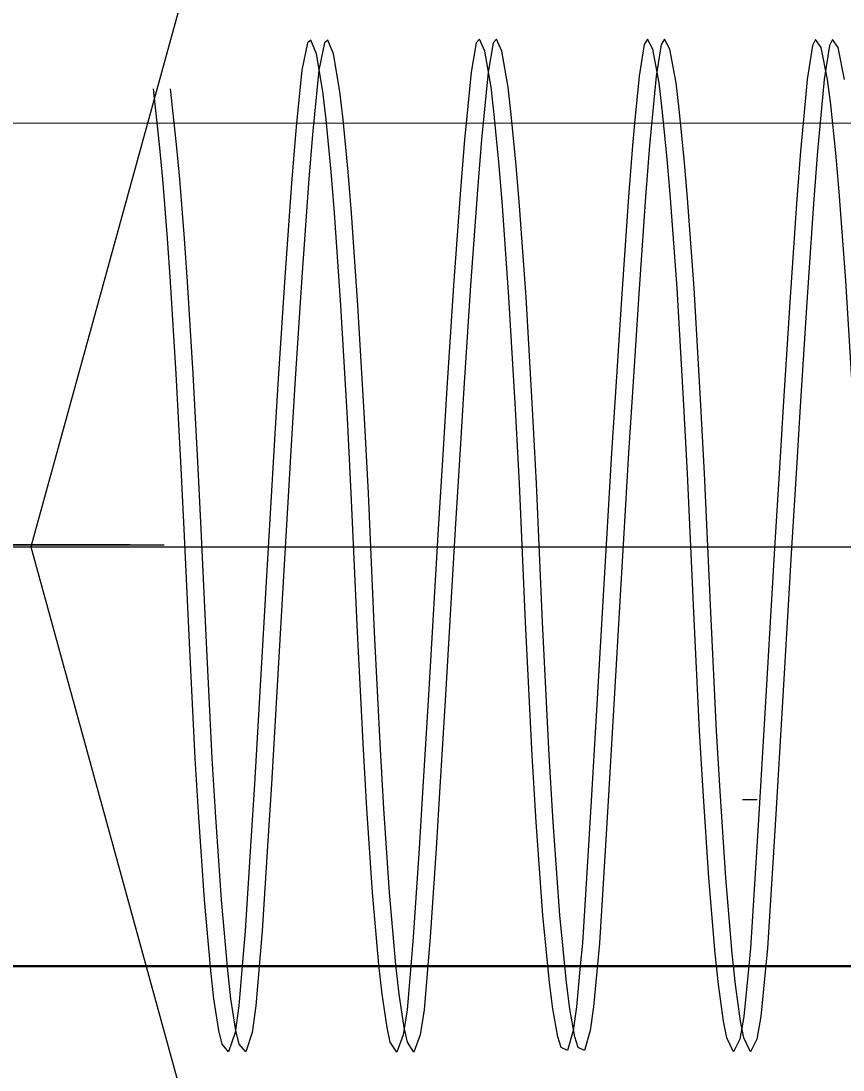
# Model space of a CAD drawing. Extents: x 1312564.2 to 1312581.5, y 1207298.4 to 1207352.6.
# Drawn here: x 1312566.69842 to 1312566.71427, y 1207331.63317 to 1207331.65339 of the extents above; entities that cross this region are included whole.
import ezdxf

# ---------------------------------------------------------------- set-up
doc = ezdxf.new("R2010")
doc.units = 0
for name, color, linetype in [('Level 15', 7, 'Continuous'), ('Level 22', 7, 'Continuous'), ('Level 3', 7, 'Continuous'), ('Level 62', 7, 'Continuous')]:
    doc.layers.add(name, color=color, linetype=linetype)

msp = doc.modelspace()

# ---------------------------------------------------------------- linework, layer by layer
at = {"layer": 'Level 15'}
msp.add_line((1312568.273895, 1207331.643248), (1312566.522861, 1207331.643248), dxfattribs=at)
at = {"layer": 'Level 22'}
for p, q in [((1312566.72223, 1207331.651416), (1312566.661464, 1207331.651419)), ((1312566.700522, 1207331.643293), (1312566.677602, 1207331.643293)), ((1312566.677682, 1207331.643293), (1312566.701177, 1207331.643293)), ((1312566.713425, 1207331.635157), (1312566.671888, 1207331.635154)), ((1312566.722229, 1207331.635157), (1312566.713425, 1207331.635157))]:
    msp.add_line(p, q, dxfattribs=at)
msp.add_lwpolyline([(1312566.722229, 1207331.635178), (1312566.661463, 1207331.635181), (1312566.6577, 1207331.635198), (1312566.6577, 1207331.635198)], dxfattribs=at)
at = {"layer": 'Level 3'}
for p, q in [((1312566.952482, 1207332.566187), (1312566.698607, 1207331.643253)), ((1312566.698607, 1207331.643253), (1312566.952654, 1207330.720064))]:
    msp.add_line(p, q, dxfattribs=at)
msp.add_lwpolyline([(1312566.71233, 1207331.638384), (1312566.712608, 1207331.638384), (1312566.71261, 1207331.638384)], dxfattribs=at)
at = {"layer": 'Level 62'}
for points in [[(1312566.714293, 1207331.652263), (1312566.714172, 1207331.652879), (1312566.714065, 1207331.653035), (1312566.714003, 1207331.652916), (1312566.713901, 1207331.652264), (1312566.713773, 1207331.650878), (1312566.713697, 1207331.64987), (1312566.713566, 1207331.647969), (1312566.713438, 1207331.645959), (1312566.713372, 1207331.644881), (1312566.713273, 1207331.643228), (1312566.713209, 1207331.642132), (1312566.713086, 1207331.640047), (1312566.712977, 1207331.638207), (1312566.712914, 1207331.637157), (1312566.712807, 1207331.635517), (1312566.712681, 1207331.6342), (1312566.712606, 1207331.633764), (1312566.71248, 1207331.633517), (1312566.712356, 1207331.633791), (1312566.712291, 1207331.634112), (1312566.712194, 1207331.634815), (1312566.71213, 1207331.635416), (1312566.712008, 1207331.636871), (1312566.711896, 1207331.638544), (1312566.711829, 1207331.639709), (1312566.711714, 1207331.641997), (1312566.711593, 1207331.644669), (1312566.711519, 1207331.646102), (1312566.711393, 1207331.648239), (1312566.711269, 1207331.649974), (1312566.711205, 1207331.650734), (1312566.711109, 1207331.651693), (1312566.711047, 1207331.652196), (1312566.710928, 1207331.652846), (1312566.710823, 1207331.653037), (1312566.710762, 1207331.652939), (1312566.710661, 1207331.652323), (1312566.710533, 1207331.650988), (1312566.710456, 1207331.650002), (1312566.710326, 1207331.64813), (1312566.710198, 1207331.646137), (1312566.710132, 1207331.645063), (1312566.710033, 1207331.643411), (1312566.709969, 1207331.642313), (1312566.709846, 1207331.640215), (1312566.709737, 1207331.638356), (1312566.709673, 1207331.63729), (1312566.709567, 1207331.635615), (1312566.709456, 1207331.634387), (1312566.709391, 1207331.633933), (1312566.709281, 1207331.633547), (1312566.709158, 1207331.6336), (1312566.709094, 1207331.633808), (1312566.708996, 1207331.634349), (1312566.708931, 1207331.634854), (1312566.708805, 1207331.636155), (1312566.708676, 1207331.637946), (1312566.708601, 1207331.639236), (1312566.708474, 1207331.641802), (1312566.708353, 1207331.644474), (1312566.708279, 1207331.645913), (1312566.708153, 1207331.648068), (1312566.708029, 1207331.649829), (1312566.707965, 1207331.650604), (1312566.707869, 1207331.65159), (1312566.707807, 1207331.652112), (1312566.707688, 1207331.652805), (1312566.707583, 1207331.653038), (1312566.707522, 1207331.652967), (1312566.707421, 1207331.652401), (1312566.707293, 1207331.651103), (1312566.707216, 1207331.650136), (1312566.707085, 1207331.648288), (1312566.706956, 1207331.646312), (1312566.706889, 1207331.645244), (1312566.706789, 1207331.643596), (1312566.706723, 1207331.642498), (1312566.706598, 1207331.640394), (1312566.706485, 1207331.63852), (1312566.706419, 1207331.637441), (1312566.706307, 1207331.635732), (1312566.706187, 1207331.634332), (1312566.706113, 1207331.633845), (1312566.705988, 1207331.633514), (1312566.705865, 1207331.633706), (1312566.705801, 1207331.633987), (1312566.705705, 1207331.634632), (1312566.705641, 1207331.635197), (1312566.70552, 1207331.636588), (1312566.70541, 1207331.63821), (1312566.705345, 1207331.63935), (1312566.705234, 1207331.641607), (1312566.705113, 1207331.644285), (1312566.705038, 1207331.645732), (1312566.704912, 1207331.647906), (1312566.704787, 1207331.649692), (1312566.704722, 1207331.650482), (1312566.704625, 1207331.651491), (1312566.704561, 1207331.65203), (1312566.70444, 1207331.652756), (1312566.704331, 1207331.653022), (1312566.704267, 1207331.652971), (1312566.704161, 1207331.65244), (1312566.704034, 1207331.651204), (1312566.703959, 1207331.650264), (1312566.70383, 1207331.64845), (1312566.703704, 1207331.646494), (1312566.703639, 1207331.645431), (1312566.703541, 1207331.643787), (1312566.703476, 1207331.642688), (1312566.703354, 1207331.640573), (1312566.703244, 1207331.638682), (1312566.703178, 1207331.637589), (1312566.703067, 1207331.635849), (1312566.702947, 1207331.634408), (1312566.702873, 1207331.633895), (1312566.702748, 1207331.633519), (1312566.702625, 1207331.63367), (1312566.702561, 1207331.63393), (1312566.702465, 1207331.634544), (1312566.702401, 1207331.63509), (1312566.70228, 1207331.636448), (1312566.70217, 1207331.638045), (1312566.702105, 1207331.639171), (1312566.701994, 1207331.641412), (1312566.701892, 1207331.643592), (1312566.701833, 1207331.64477), (1312566.701734, 1207331.646586), (1312566.701624, 1207331.648363), (1312566.701566, 1207331.649198), (1312566.701477, 1207331.650342), (1312566.701417, 1207331.651012), (1312566.7013, 1207331.65208)], [(1312566.705932, 1207331.635179), (1312566.705859, 1207331.634332), (1312566.705785, 1207331.633845), (1312566.70566, 1207331.633514), (1312566.705537, 1207331.633706), (1312566.705473, 1207331.633987), (1312566.705377, 1207331.634632), (1312566.705313, 1207331.635197), (1312566.705192, 1207331.636588), (1312566.705082, 1207331.63821), (1312566.705017, 1207331.63935), (1312566.704906, 1207331.641607), (1312566.704785, 1207331.644285), (1312566.70471, 1207331.645732), (1312566.704584, 1207331.647907), (1312566.704459, 1207331.649692), (1312566.704394, 1207331.650482), (1312566.704297, 1207331.651491), (1312566.704233, 1207331.65203), (1312566.704112, 1207331.652756), (1312566.704003, 1207331.653022), (1312566.703939, 1207331.652971), (1312566.703833, 1207331.65244), (1312566.703728, 1207331.651417)], [(1312566.7092, 1207331.635179), (1312566.709128, 1207331.634387), (1312566.709063, 1207331.633933), (1312566.708953, 1207331.633547), (1312566.70883, 1207331.6336), (1312566.708766, 1207331.633808), (1312566.708668, 1207331.634349), (1312566.708603, 1207331.634854), (1312566.708477, 1207331.636155), (1312566.708348, 1207331.637946), (1312566.708273, 1207331.639236), (1312566.708146, 1207331.641802), (1312566.708025, 1207331.644474), (1312566.707951, 1207331.645913), (1312566.707825, 1207331.648068), (1312566.707701, 1207331.649829), (1312566.707637, 1207331.650604), (1312566.707541, 1207331.65159), (1312566.707479, 1207331.652112), (1312566.70736, 1207331.652805), (1312566.707255, 1207331.653038), (1312566.707194, 1207331.652967), (1312566.707093, 1207331.652401), (1312566.706996, 1207331.651417)], [(1312566.712447, 1207331.635179), (1312566.712353, 1207331.6342), (1312566.712278, 1207331.633764), (1312566.712152, 1207331.633517), (1312566.712028, 1207331.633791), (1312566.711963, 1207331.634112), (1312566.711866, 1207331.634815), (1312566.711802, 1207331.635416), (1312566.71168, 1207331.636871), (1312566.711568, 1207331.638544), (1312566.711501, 1207331.639709), (1312566.711386, 1207331.641997), (1312566.711265, 1207331.644669), (1312566.711191, 1207331.646102), (1312566.711065, 1207331.648239), (1312566.710941, 1207331.649974), (1312566.710877, 1207331.650734), (1312566.710781, 1207331.651693), (1312566.710719, 1207331.652196), (1312566.7106, 1207331.652846), (1312566.710495, 1207331.653037), (1312566.710434, 1207331.652939), (1312566.710333, 1207331.652323), (1312566.710246, 1207331.651417)], [(1312566.7157, 1207331.635179), (1312566.715609, 1207331.63423), (1312566.715545, 1207331.633823), (1312566.715436, 1207331.633515), (1312566.715317, 1207331.633651), (1312566.715254, 1207331.633902), (1312566.715159, 1207331.634504), (1312566.715095, 1207331.635047), (1312566.714972, 1207331.636415), (1312566.714846, 1207331.638264), (1312566.714771, 1207331.639579), (1312566.714646, 1207331.642173), (1312566.714524, 1207331.644843), (1312566.714449, 1207331.64627), (1312566.71432, 1207331.648389), (1312566.714193, 1207331.650099), (1312566.714128, 1207331.650844), (1312566.714029, 1207331.651779), (1312566.713965, 1207331.652263), (1312566.713844, 1207331.652879), (1312566.713737, 1207331.653035), (1312566.713675, 1207331.652916), (1312566.713573, 1207331.652264), (1312566.713495, 1207331.651417)], [(1312566.702683, 1207331.635179), (1312566.702619, 1207331.634408), (1312566.702545, 1207331.633895), (1312566.70242, 1207331.633519), (1312566.702297, 1207331.63367), (1312566.702233, 1207331.63393), (1312566.702137, 1207331.634544), (1312566.702073, 1207331.63509), (1312566.701952, 1207331.636448), (1312566.701842, 1207331.638045), (1312566.701777, 1207331.639171), (1312566.701666, 1207331.641412), (1312566.701564, 1207331.643592), (1312566.701505, 1207331.64477), (1312566.701406, 1207331.646586), (1312566.701296, 1207331.648363), (1312566.701238, 1207331.649198), (1312566.701149, 1207331.650342), (1312566.701089, 1207331.651012), (1312566.700972, 1207331.65208)], [(1312566.703728, 1207331.651417), (1312566.703706, 1207331.651204), (1312566.703631, 1207331.650264), (1312566.703502, 1207331.64845), (1312566.703376, 1207331.646494), (1312566.703311, 1207331.645431), (1312566.703213, 1207331.643787), (1312566.703148, 1207331.642688), (1312566.703026, 1207331.640573), (1312566.702916, 1207331.638682), (1312566.70285, 1207331.637589), (1312566.702739, 1207331.635849), (1312566.702683, 1207331.635179)], [(1312566.706996, 1207331.651417), (1312566.706965, 1207331.651103), (1312566.706888, 1207331.650136), (1312566.706757, 1207331.648288), (1312566.706628, 1207331.646312), (1312566.706561, 1207331.645244), (1312566.706461, 1207331.643596), (1312566.706395, 1207331.642498), (1312566.70627, 1207331.640394), (1312566.706157, 1207331.63852), (1312566.706091, 1207331.637441), (1312566.705979, 1207331.635732), (1312566.705932, 1207331.635179)], [(1312566.710246, 1207331.651417), (1312566.710205, 1207331.650988), (1312566.710128, 1207331.650002), (1312566.709998, 1207331.64813), (1312566.70987, 1207331.646137), (1312566.709804, 1207331.645063), (1312566.709705, 1207331.643411), (1312566.709641, 1207331.642313), (1312566.709518, 1207331.640215), (1312566.709409, 1207331.638356), (1312566.709345, 1207331.63729), (1312566.709239, 1207331.635615), (1312566.7092, 1207331.635179)], [(1312566.713495, 1207331.651417), (1312566.713445, 1207331.650878), (1312566.713369, 1207331.64987), (1312566.713238, 1207331.647969), (1312566.71311, 1207331.645959), (1312566.713044, 1207331.644881), (1312566.712945, 1207331.643228), (1312566.712881, 1207331.642132), (1312566.712759, 1207331.640047), (1312566.712649, 1207331.638207), (1312566.712586, 1207331.637157), (1312566.712479, 1207331.635517), (1312566.712447, 1207331.635179)]]:
    msp.add_lwpolyline(points, dxfattribs=at)

doc.saveas('drawing.dxf')
